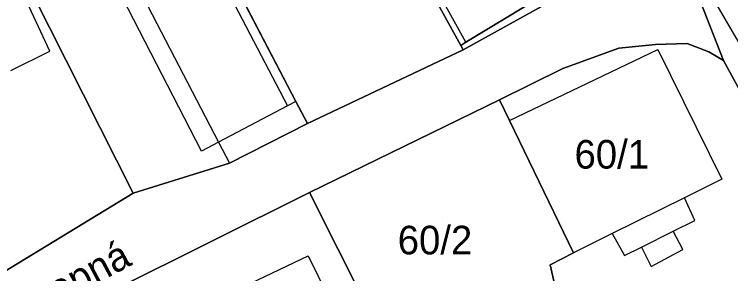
# Model space of a CAD drawing. Extents: x -263943 to -261149, y -1236934 to -1230686.
# Drawn here: x -262838.8 to -262788.8, y -1235682.1 to -1235663.9 of the extents above; entities that cross this region are included whole.
import ezdxf

# ---------------------------------------------------------------- set-up
doc = ezdxf.new("R2010")
doc.units = 0
for name, color, linetype in [('body_kn', 7, 'Continuous'), ('kladpar_druhypozemkov', 7, 'Continuous'), ('kladpar_hranice', 7, 'Continuous'), ('kladpar_parcelnecisla', 7, 'Continuous'), ('kladpar_plochy', 7, 'Continuous'), ('popisy', 7, 'Continuous'), ('zappar_hrandruhpozemk', 7, 'Continuous')]:
    doc.layers.add(name, color=color, linetype=linetype)

msp = doc.modelspace()

# ---------------------------------------------------------------- linework, layer by layer
at = {"layer": 'body_kn'}
for p, q in [((-262807.24, -1235665.89), (-262807.24, -1235665.89)), ((-262807.24, -1235665.89), (-262807.24, -1235665.89)), ((-262791.8, -1235665.97), (-262791.8, -1235665.97)), ((-262836.3, -1235666.51), (-262836.3, -1235666.51)), ((-262807.61, -1235666.11), (-262807.61, -1235666.11)), ((-262807.43, -1235666.43), (-262807.43, -1235666.43)), ((-262807.43, -1235666.43), (-262807.43, -1235666.43)), ((-262796.56, -1235666.3), (-262796.56, -1235666.3)), ((-262794.01, -1235666.05), (-262794.01, -1235666.05)), ((-262793.84, -1235666.39), (-262793.84, -1235666.39)), ((-262790.28, -1235666.57), (-262790.28, -1235666.57)), ((-262790.28, -1235666.57), (-262790.28, -1235666.57)), ((-262789.26, -1235667.17), (-262789.26, -1235667.17)), ((-262800.47, -1235667.73), (-262800.47, -1235667.73)), ((-262804.89, -1235669.92), (-262804.89, -1235669.92)), ((-262819.7, -1235670.33), (-262819.7, -1235670.33)), ((-262819.7, -1235670.33), (-262819.7, -1235670.33)), ((-262819.12, -1235670.03), (-262819.12, -1235670.03)), ((-262819.12, -1235670.03), (-262819.12, -1235670.03)), ((-262804.2, -1235671.36), (-262804.2, -1235671.36)), ((-262804.2, -1235671.36), (-262804.2, -1235671.36)), ((-262818.31, -1235671.58), (-262818.31, -1235671.58)), ((-262818.31, -1235671.58), (-262818.31, -1235671.58)), ((-262824.52, -1235672.88), (-262824.52, -1235672.88)), ((-262825.7, -1235673.5), (-262825.7, -1235673.5)), ((-262823.75, -1235674.36), (-262823.75, -1235674.36)), ((-262789.37, -1235675.48), (-262789.37, -1235675.48)), ((-262830.47, -1235676.46), (-262830.47, -1235676.46)), ((-262818.16, -1235676.41), (-262818.16, -1235676.41)), ((-262791.99, -1235676.78), (-262791.99, -1235676.78)), ((-262791.99, -1235676.78), (-262791.99, -1235676.78)), ((-262791.25, -1235678.36), (-262791.25, -1235678.36)), ((-262797.02, -1235679.28), (-262797.02, -1235679.28)), ((-262792.77, -1235679.12), (-262792.77, -1235679.12)), ((-262792.77, -1235679.12), (-262792.77, -1235679.12)), ((-262794.99, -1235680.22), (-262794.99, -1235680.22)), ((-262792.1, -1235680.4), (-262792.1, -1235680.4)), ((-262818.25, -1235680.83), (-262818.25, -1235680.83)), ((-262799.74, -1235680.63), (-262799.74, -1235680.63)), ((-262796.18, -1235680.81), (-262796.18, -1235680.81)), ((-262801.36, -1235681.47), (-262801.36, -1235681.47)), ((-262801.36, -1235681.47), (-262801.36, -1235681.47)), ((-262794.31, -1235681.58), (-262794.31, -1235681.58))]:
    msp.add_line(p, q, dxfattribs=at)
at = {"layer": 'kladpar_druhypozemkov'}
for p, q in [((-262797.26, -1235672.48), (-262797.26, -1235672.48)), ((-262808.91, -1235678.13), (-262808.91, -1235678.13))]:
    msp.add_line(p, q, dxfattribs=at)
at = {"layer": 'kladpar_hranice'}
msp.add_line((-262807.61, -1235666.11), (-262807.43, -1235666.43), dxfattribs=at)
for points in [[(-262807.43, -1235666.43), (-262818.31, -1235671.58), (-262819.12, -1235670.03), (-262831.14, -1235646.92), (-262841.85, -1235627.71), (-262838.01, -1235625.69), (-262837.02, -1235627.38), (-262830.98, -1235623.75), (-262817.81, -1235647.56), (-262807.61, -1235666.11)], [(-262757.76, -1235730.23), (-262761.56, -1235721.9), (-262763.04, -1235718.53), (-262763.46, -1235717.58), (-262766.12, -1235711.54), (-262769.67, -1235704.31), (-262775.58, -1235692.33), (-262777.72, -1235688.39), (-262778.58, -1235686.8), (-262780.87, -1235682.58), (-262781.07, -1235682.21), (-262789.26, -1235667.17), (-262792.46, -1235658.93), (-262798.2, -1235647.88), (-262804.87, -1235637.59), (-262810.68, -1235627.46)], [(-262804.51, -1235658.65), (-262802.15, -1235662.8), (-262803.2, -1235663.43), (-262807.24, -1235665.89), (-262807.61, -1235666.11), (-262817.81, -1235647.56), (-262813.09, -1235645.11), (-262810.5, -1235643.76), (-262807.38, -1235649.54), (-262809.09, -1235650.36), (-262807.47, -1235653.45), (-262806.15, -1235655.77), (-262804.95, -1235657.88), (-262804.51, -1235658.65)], [(-262818.31, -1235671.58), (-262823.75, -1235674.36), (-262830.47, -1235676.46), (-262838.65, -1235660.22), (-262838.91, -1235660.39), (-262842.2, -1235652.49), (-262836.53, -1235649.64), (-262831.79, -1235647.25), (-262831.14, -1235646.92), (-262819.12, -1235670.03), (-262818.31, -1235671.58)], [(-262807.24, -1235665.89), (-262803.2, -1235663.43), (-262802.15, -1235662.8), (-262804.51, -1235658.65), (-262804.95, -1235657.88), (-262806.15, -1235655.77), (-262807.47, -1235653.45), (-262809.09, -1235650.36), (-262807.38, -1235649.54), (-262800.2, -1235662.38), (-262807.43, -1235666.43), (-262807.61, -1235666.11), (-262807.24, -1235665.89)], [(-262807.43, -1235666.43), (-262800.2, -1235662.38), (-262799.86, -1235663.06), (-262792.46, -1235658.93), (-262789.26, -1235667.17), (-262790.28, -1235666.57), (-262791.8, -1235665.97), (-262794.01, -1235666.05), (-262796.56, -1235666.3), (-262800.47, -1235667.73), (-262804.89, -1235669.92), (-262818.16, -1235676.41), (-262831.85, -1235683.24), (-262837.63, -1235686.2), (-262873.68, -1235705.35)], [(-262841.12, -1235661.4), (-262840.27, -1235660.98), (-262839.09, -1235660.47), (-262838.91, -1235660.39), (-262838.65, -1235660.22), (-262830.47, -1235676.46), (-262848.07, -1235687.18), (-262853.9, -1235675.62), (-262855.83, -1235671.84), (-262857.1, -1235669.33), (-262854.18, -1235667.88), (-262846.46, -1235664.05), (-262845, -1235663.33), (-262841.97, -1235661.82), (-262841.12, -1235661.4)], [(-262790.28, -1235666.57), (-262789.26, -1235667.17), (-262781.07, -1235682.21), (-262782.43, -1235682.89), (-262808.36, -1235695.96), (-262810.28, -1235692.12), (-262800.1, -1235686.99), (-262801.36, -1235681.47), (-262799.74, -1235680.63), (-262804.2, -1235671.36), (-262804.89, -1235669.92), (-262800.47, -1235667.73), (-262796.56, -1235666.3), (-262794.01, -1235666.05), (-262791.8, -1235665.97), (-262790.28, -1235666.57)], [(-262848.07, -1235687.18), (-262830.47, -1235676.46), (-262823.75, -1235674.36), (-262818.31, -1235671.58), (-262807.43, -1235666.43)], [(-262801.36, -1235681.47), (-262800.1, -1235686.99), (-262810.28, -1235692.12), (-262818.16, -1235676.41), (-262804.89, -1235669.92), (-262804.2, -1235671.36), (-262799.74, -1235680.63), (-262801.36, -1235681.47)], [(-262808.9, -1235696.24), (-262817.81, -1235700.76), (-262821.8, -1235702.79), (-262831.85, -1235683.24), (-262818.16, -1235676.41), (-262810.28, -1235692.12), (-262808.36, -1235695.96), (-262808.9, -1235696.24)]]:
    msp.add_lwpolyline(points, dxfattribs=at)
at = {"layer": 'kladpar_plochy'}
for p, q in [((-262819.12, -1235670.03), (-262831.14, -1235646.92)), ((-262817.81, -1235647.56), (-262807.61, -1235666.11)), ((-262807.43, -1235666.43), (-262818.31, -1235671.58)), ((-262807.61, -1235666.11), (-262807.43, -1235666.43)), ((-262818.31, -1235671.58), (-262819.12, -1235670.03))]:
    msp.add_line(p, q, dxfattribs=at)
for points in [[(-262757.76, -1235730.23), (-262761.56, -1235721.9), (-262763.04, -1235718.53), (-262763.46, -1235717.58), (-262766.12, -1235711.54), (-262769.67, -1235704.31), (-262775.58, -1235692.33), (-262777.72, -1235688.39), (-262778.58, -1235686.8), (-262780.87, -1235682.58), (-262781.07, -1235682.21), (-262789.26, -1235667.17), (-262792.46, -1235658.93), (-262798.2, -1235647.88), (-262804.87, -1235637.59), (-262810.68, -1235627.46)], [(-262848.07, -1235687.18), (-262830.47, -1235676.46), (-262823.75, -1235674.36), (-262818.31, -1235671.58), (-262807.43, -1235666.43), (-262800.2, -1235662.38), (-262799.86, -1235663.06), (-262792.46, -1235658.93), (-262789.26, -1235667.17), (-262790.28, -1235666.57), (-262791.8, -1235665.97), (-262794.01, -1235666.05), (-262796.56, -1235666.3), (-262800.47, -1235667.73), (-262804.89, -1235669.92), (-262818.16, -1235676.41), (-262831.85, -1235683.24), (-262837.63, -1235686.2), (-262873.68, -1235705.35)]]:
    msp.add_lwpolyline(points, dxfattribs=at)
for points in [[(-262804.51, -1235658.65), (-262802.15, -1235662.8), (-262803.2, -1235663.43), (-262807.24, -1235665.89), (-262807.61, -1235666.11), (-262817.81, -1235647.56), (-262813.09, -1235645.11), (-262810.5, -1235643.76), (-262807.38, -1235649.54), (-262809.09, -1235650.36), (-262807.47, -1235653.45), (-262806.15, -1235655.77), (-262804.95, -1235657.88)], [(-262818.31, -1235671.58), (-262823.75, -1235674.36), (-262830.47, -1235676.46), (-262838.65, -1235660.22), (-262838.91, -1235660.39), (-262842.2, -1235652.49), (-262836.53, -1235649.64), (-262831.79, -1235647.25), (-262831.14, -1235646.92), (-262819.12, -1235670.03)], [(-262807.24, -1235665.89), (-262803.2, -1235663.43), (-262802.15, -1235662.8), (-262804.51, -1235658.65), (-262804.95, -1235657.88), (-262806.15, -1235655.77), (-262807.47, -1235653.45), (-262809.09, -1235650.36), (-262807.38, -1235649.54), (-262800.2, -1235662.38), (-262807.43, -1235666.43), (-262807.61, -1235666.11)], [(-262841.12, -1235661.4), (-262840.27, -1235660.98), (-262839.09, -1235660.47), (-262838.91, -1235660.39), (-262838.65, -1235660.22), (-262830.47, -1235676.46), (-262848.07, -1235687.18), (-262853.9, -1235675.62), (-262855.83, -1235671.84), (-262857.1, -1235669.33), (-262854.18, -1235667.88), (-262846.46, -1235664.05), (-262845, -1235663.33), (-262841.97, -1235661.82)], [(-262790.28, -1235666.57), (-262789.26, -1235667.17), (-262781.07, -1235682.21), (-262782.43, -1235682.89), (-262808.36, -1235695.96), (-262810.28, -1235692.12), (-262800.1, -1235686.99), (-262801.36, -1235681.47), (-262799.74, -1235680.63), (-262804.2, -1235671.36), (-262804.89, -1235669.92), (-262800.47, -1235667.73), (-262796.56, -1235666.3), (-262794.01, -1235666.05), (-262791.8, -1235665.97)], [(-262801.36, -1235681.47), (-262800.1, -1235686.99), (-262810.28, -1235692.12), (-262818.16, -1235676.41), (-262804.89, -1235669.92), (-262804.2, -1235671.36), (-262799.74, -1235680.63)], [(-262808.9, -1235696.24), (-262817.81, -1235700.76), (-262821.8, -1235702.79), (-262831.85, -1235683.24), (-262818.16, -1235676.41), (-262810.28, -1235692.12), (-262808.36, -1235695.96)]]:
    msp.add_lwpolyline(points, close=True, dxfattribs=at)
at = {"layer": 'zappar_hrandruhpozemk'}
for p, q in [((-262831.79, -1235647.25), (-262819.7, -1235670.33)), ((-262835.1, -1235652.4), (-262824.52, -1235672.88)), ((-262825.7, -1235673.5), (-262836.25, -1235652.93)), ((-262836.3, -1235666.51), (-262839.09, -1235660.47)), ((-262839.02, -1235667.86), (-262836.3, -1235666.51)), ((-262819.7, -1235670.33), (-262824.52, -1235672.88)), ((-262819.12, -1235670.03), (-262819.7, -1235670.33)), ((-262824.52, -1235672.88), (-262825.7, -1235673.5)), ((-262824.52, -1235672.88), (-262823.75, -1235674.36)), ((-262789.37, -1235675.48), (-262791.99, -1235676.78)), ((-262791.99, -1235676.78), (-262797.02, -1235679.28)), ((-262797.02, -1235679.28), (-262799.74, -1235680.63)), ((-262794.99, -1235680.22), (-262792.77, -1235679.12))]:
    msp.add_line(p, q, dxfattribs=at)
for points in [[(-262807.24, -1235665.89), (-262812.54, -1235656.33), (-262816.88, -1235648.5)], [(-262779.11, -1235681.46), (-262789.76, -1235663.18), (-262792.46, -1235658.93)], [(-262804.2, -1235671.36), (-262793.84, -1235666.39), (-262789.37, -1235675.48)], [(-262792.77, -1235679.12), (-262791.25, -1235678.36), (-262791.99, -1235676.78)], [(-262797.02, -1235679.28), (-262796.18, -1235680.81), (-262794.99, -1235680.22)], [(-262794.99, -1235680.22), (-262794.31, -1235681.58), (-262792.1, -1235680.4), (-262792.77, -1235679.12)], [(-262826.16, -1235687), (-262827.1, -1235685.04), (-262823.77, -1235683.46), (-262818.25, -1235680.83), (-262812.94, -1235691.7)]]:
    msp.add_lwpolyline(points, dxfattribs=at)

# ---------------------------------------------------------------- texts
at = {"layer": 'kladpar_parcelnecisla'}
for s, p in [('60/1', (-262799.66, -1235674.73)), ('60/2', (-262812.006, -1235680.73))]:
    msp.add_text(s, height=2, dxfattribs=at).set_placement(p)
at = {"layer": 'popisy'}
msp.add_text('Repná', height=2, rotation=28, dxfattribs=at).set_placement((-262837.433, -1235685.129))

doc.saveas('drawing.dxf')
